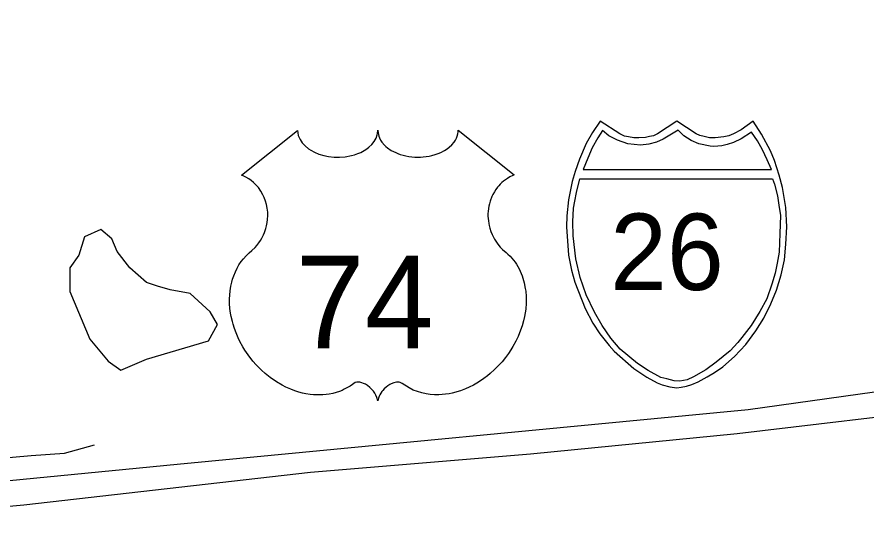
# Model space of a CAD drawing. Extents: x 990631 to 1056237, y 535999 to 585651.
# Drawn here: x 1010994 to 1012942, y 561149 to 562324 of the extents above; entities that cross this region are included whole.
import ezdxf

# ---------------------------------------------------------------- set-up
doc = ezdxf.new("R2010")
doc.units = 0
for name, color, linetype in [('Exist Hydrographic Pond Over 1500 Sq Ft', 7, 'Continuous'), ('Exist Road Non-System Type 51', 7, 'Continuous'), ('Exist Road Primary Interstate Divided Center Attributed', 7, 'Continuous'), ('Exist Road Primary Interstate Shield CELL', 7, 'Continuous'), ('Exist Road Primary Interstate Shield Number Label', 7, 'Continuous'), ('Exist Road Primary US Shield CELL', 7, 'Continuous'), ('Exist Road Primary US Shield Number Label', 7, 'Continuous')]:
    doc.layers.add(name, color=color, linetype=linetype)

msp = doc.modelspace()

# ---------------------------------------------------------------- linework, layer by layer
at = {"layer": 'Exist Hydrographic Pond Over 1500 Sq Ft'}
msp.add_lwpolyline([(1011185.6, 561837.1), (1011148, 561820.4), (1011135.4, 561778.6), (1011114.5, 561749.3), (1011114.5, 561694.9), (1011160.5, 561586.2), (1011202.3, 561536), (1011231.6, 561515.1), (1011290.1, 561540.2), (1011432.2, 561582), (1011453.1, 561619.6), (1011436.4, 561648.9), (1011390.4, 561690.7), (1011344.4, 561699.1), (1011315.2, 561707.5), (1011290.1, 561715.8), (1011252.5, 561749.3), (1011223.2, 561786.9), (1011210.7, 561816.2)], close=True, dxfattribs=at)
at = {"layer": 'Exist Road Non-System Type 51'}
msp.add_lwpolyline([(1009758.3, 561829.8), (1009811.2, 561797.9), (1009903.4, 561746.8), (1010015.3, 561681.1), (1010124.8, 561601.5), (1010221.6, 561504.1), (1010305, 561421.2), (1010357.5, 561379.5), (1010391, 561362.5), (1010432.5, 561347), (1010500, 561330.6), (1010619.6, 561318.6), (1010765.4, 561307.9), (1010905.5, 561309.1), (1011025.9, 561319.2), (1011102.2, 561324.7), (1011170.9, 561344.3)], dxfattribs=at)
at = {"layer": 'Exist Road Primary Interstate Divided Center Attributed'}
for points in [[(1015506.3, 562324), (1014607.5, 561942.1), (1014031.5, 561667.4), (1013935.1, 561632.5), (1013652.1, 561575.3), (1013496.8, 561541.7), (1013177.7, 561495.5), (1012669.8, 561424.2), (1011360.6, 561298.9), (1010137, 561179.8), (1009953.5, 561170.4), (1009711.1, 561180.1), (1009453.8, 561205.2), (1009321.2, 561224), (1009195.3, 561253.5), (1008920.7, 561333.9), (1008789.5, 561384.8), (1008509.5, 561509.4), (1008004.5, 561806.9)], [(1015506.3, 562324), (1014607.5, 561942.1), (1014031.5, 561667.4), (1013935.1, 561632.5), (1013652.1, 561575.3), (1013496.8, 561541.7), (1013177.7, 561495.5), (1012669.8, 561424.2), (1011360.6, 561298.9), (1010137, 561179.8), (1009953.5, 561170.4), (1009711.1, 561180.1), (1009453.8, 561205.2), (1009321.2, 561224), (1009195.3, 561253.5), (1008920.7, 561333.9), (1008789.5, 561384.8), (1008509.5, 561509.4), (1008004.5, 561806.9)], [(1010363.4, 561148.9), (1011009, 561206.6), (1011666.5, 561281.5), (1012170.2, 561323.4), (1012644.6, 561369.6), (1013148.1, 561429.6), (1013412.8, 561474.6), (1013618.3, 561512.6), (1013797.6, 561550.2), (1013924.1, 561571.6), (1014066.9, 561627.1), (1014302.1, 561731.7), (1014687.9, 561913.9), (1015077.7, 562080.1)], [(1010363.4, 561148.9), (1011009, 561206.6), (1011666.5, 561281.5), (1012170.2, 561323.4), (1012644.6, 561369.6), (1013148.1, 561429.6), (1013412.8, 561474.6), (1013618.3, 561512.6), (1013797.6, 561550.2), (1013924.1, 561571.6), (1014066.9, 561627.1), (1014302.1, 561731.7), (1014687.9, 561913.9), (1015077.7, 562080.1)]]:
    msp.add_lwpolyline(points, dxfattribs=at)
at = {"layer": 'Exist Road Primary Interstate Shield CELL'}
for points in [[(1012506.1, 561474.9), (1012515.6, 561475.8), (1012528.3, 561478.3), (1012540.7, 561482.3), (1012554.8, 561488.6), (1012575.6, 561500.1), (1012592.4, 561509.9), (1012611.7, 561522.9), (1012637.9, 561546.6), (1012663.9, 561574.1), (1012686.9, 561605.1), (1012705.2, 561634.1), (1012721.2, 561667.3), (1012734.7, 561698.2), (1012745.3, 561733.5), (1012752.4, 561767.7), (1012756, 561803.4), (1012758.3, 561843), (1012755.6, 561887.6), (1012747.9, 561933.1), (1012740.6, 561961.5), (1012729.6, 561995.4), (1012720.6, 562017.1), (1012699.8, 562055.5), (1012681, 562085.1), (1012653.8, 562065.9), (1012636, 562056.5), (1012625.2, 562051.6), (1012614, 562049.5), (1012593.5, 562047), (1012580.7, 562047.5), (1012568.7, 562050.3), (1012558.6, 562052.4), (1012550.3, 562056.5), (1012506.1, 562085.1), (1012461.8, 562056.5), (1012452.5, 562052.2), (1012443, 562050.3), (1012433.9, 562047.7), (1012418.8, 562047), (1012407.2, 562047.3), (1012395.3, 562049.5), (1012385.9, 562051.4), (1012375.4, 562056.5), (1012330.3, 562085.1), (1012312.6, 562059.4), (1012298.1, 562034), (1012282.8, 561998.1), (1012273.2, 561970.2), (1012266.4, 561947.4), (1012258, 561905.4), (1012253.7, 561868.8), (1012253, 561843), (1012257.7, 561778.5), (1012264.8, 561744.1), (1012272, 561716.4), (1012295.9, 561656.3), (1012313.8, 561622.7), (1012329.2, 561598.5), (1012350.8, 561571.4), (1012362.5, 561558.4), (1012407.3, 561519.2), (1012437.2, 561498.8), (1012461.1, 561485.9), (1012472.4, 561481.6), (1012489.9, 561476.7)], [(1012506.1, 561474.9), (1012515.6, 561475.8), (1012528.3, 561478.3), (1012540.7, 561482.3), (1012554.8, 561488.6), (1012575.6, 561500.1), (1012592.4, 561509.9), (1012611.7, 561522.9), (1012637.9, 561546.6), (1012663.9, 561574.1), (1012686.9, 561605.1), (1012705.2, 561634.1), (1012721.2, 561667.3), (1012734.7, 561698.2), (1012745.3, 561733.5), (1012752.4, 561767.7), (1012756, 561803.4), (1012758.3, 561843), (1012755.6, 561887.6), (1012747.9, 561933.1), (1012740.6, 561961.5), (1012729.6, 561995.4), (1012720.6, 562017.1), (1012699.8, 562055.5), (1012681, 562085.1), (1012653.8, 562065.9), (1012636, 562056.5), (1012625.2, 562051.6), (1012614, 562049.5), (1012593.5, 562047), (1012580.7, 562047.5), (1012568.7, 562050.3), (1012558.6, 562052.4), (1012550.3, 562056.5), (1012506.1, 562085.1), (1012461.8, 562056.5), (1012452.5, 562052.2), (1012443, 562050.3), (1012433.9, 562047.7), (1012418.8, 562047), (1012407.2, 562047.3), (1012395.3, 562049.5), (1012385.9, 562051.4), (1012375.4, 562056.5), (1012330.3, 562085.1), (1012312.6, 562059.4), (1012298.1, 562034), (1012282.8, 561998.1), (1012273.2, 561970.2), (1012266.4, 561947.4), (1012258, 561905.4), (1012253.7, 561868.8), (1012253, 561843), (1012257.7, 561778.5), (1012264.8, 561744.1), (1012272, 561716.4), (1012295.9, 561656.3), (1012313.8, 561622.7), (1012329.2, 561598.5), (1012350.8, 561571.4), (1012362.5, 561558.4), (1012407.3, 561519.2), (1012437.2, 561498.8), (1012461.1, 561485.9), (1012472.4, 561481.6), (1012489.9, 561476.7)], [(1012335.7, 562064.4), (1012324.7, 562047.5), (1012312, 562024.6), (1012301.9, 562000.9), (1012291.5, 561974.8), (1012723.1, 561974.6), (1012713, 561997), (1012702.3, 562019.6), (1012691, 562040.1), (1012677.3, 562060), (1012653.1, 562044.8), (1012635.5, 562036.5), (1012621.3, 562031.6), (1012609.3, 562028.9), (1012590.7, 562027.4), (1012582.4, 562027.9), (1012556.5, 562033.8), (1012538.9, 562040.9), (1012522.2, 562052.1), (1012508.7, 562064.8), (1012474.5, 562044.1), (1012459.3, 562037.4), (1012441.9, 562033), (1012422.8, 562030.6), (1012393.4, 562033.8), (1012370.3, 562041.7), (1012350.4, 562052.1)], [(1012335.7, 562064.4), (1012324.7, 562047.5), (1012312, 562024.6), (1012301.9, 562000.9), (1012291.5, 561974.8), (1012723.1, 561974.6), (1012713, 561997), (1012702.3, 562019.6), (1012691, 562040.1), (1012677.3, 562060), (1012653.1, 562044.8), (1012635.5, 562036.5), (1012621.3, 562031.6), (1012609.3, 562028.9), (1012590.7, 562027.4), (1012582.4, 562027.9), (1012556.5, 562033.8), (1012538.9, 562040.9), (1012522.2, 562052.1), (1012508.7, 562064.8), (1012474.5, 562044.1), (1012459.3, 562037.4), (1012441.9, 562033), (1012422.8, 562030.6), (1012393.4, 562033.8), (1012370.3, 562041.7), (1012350.4, 562052.1)], [(1012725.6, 561953.3), (1012730.2, 561941.1), (1012736.6, 561914.1), (1012739.9, 561893.3), (1012743.4, 561869.3), (1012742.2, 561828.1), (1012740.2, 561785.5), (1012736.3, 561760.3), (1012731, 561737.4), (1012723.9, 561711.9), (1012712.3, 561678.1), (1012696.4, 561649.5), (1012676.6, 561617.6), (1012655.1, 561589.8), (1012645.8, 561578.2), (1012628, 561559.5), (1012595.8, 561533.7), (1012572.3, 561516.1), (1012544.1, 561499.4), (1012529.8, 561493.1), (1012513.2, 561489.6), (1012499.5, 561490.6), (1012482.8, 561495), (1012469.4, 561498.6), (1012439.9, 561514.6), (1012416.1, 561530.5), (1012376.3, 561563.1), (1012354.9, 561588.2), (1012334.8, 561617.6), (1012317, 561647.7), (1012297.9, 561687.4), (1012284.4, 561727.3), (1012274.6, 561770.4), (1012268, 561823), (1012267.3, 561855.1), (1012269.3, 561885.9), (1012272.2, 561902.1), (1012276.1, 561922.1), (1012284, 561953.1)], [(1012725.6, 561953.3), (1012730.2, 561941.1), (1012736.6, 561914.1), (1012739.9, 561893.3), (1012743.4, 561869.3), (1012742.2, 561828.1), (1012740.2, 561785.5), (1012736.3, 561760.3), (1012731, 561737.4), (1012723.9, 561711.9), (1012712.3, 561678.1), (1012696.4, 561649.5), (1012676.6, 561617.6), (1012655.1, 561589.8), (1012645.8, 561578.2), (1012628, 561559.5), (1012595.8, 561533.7), (1012572.3, 561516.1), (1012544.1, 561499.4), (1012529.8, 561493.1), (1012513.2, 561489.6), (1012499.5, 561490.6), (1012482.8, 561495), (1012469.4, 561498.6), (1012439.9, 561514.6), (1012416.1, 561530.5), (1012376.3, 561563.1), (1012354.9, 561588.2), (1012334.8, 561617.6), (1012317, 561647.7), (1012297.9, 561687.4), (1012284.4, 561727.3), (1012274.6, 561770.4), (1012268, 561823), (1012267.3, 561855.1), (1012269.3, 561885.9), (1012272.2, 561902.1), (1012276.1, 561922.1), (1012284, 561953.1)]]:
    msp.add_lwpolyline(points, close=True, dxfattribs=at)
at = {"layer": 'Exist Road Primary US Shield CELL'}
msp.add_lwpolyline([(1011636.7, 562064.3), (1011637, 562059), (1011638.3, 562052.7), (1011639.3, 562049.4), (1011642.3, 562043.2), (1011647.1, 562035.8), (1011653.9, 562028.6), (1011661.6, 562022.3), (1011666.7, 562019), (1011675.5, 562014.3), (1011685.5, 562010.1), (1011696.6, 562006.9), (1011707.9, 562004.6), (1011720.3, 562003.2), (1011732.5, 562003), (1011745.7, 562004), (1011760.3, 562006.8), (1011767, 562008.6), (1011774.6, 562011.1), (1011781.5, 562014), (1011789.2, 562018.1), (1011795.4, 562022.1), (1011800.2, 562025.6), (1011807, 562032.1), (1011812.5, 562038.9), (1011814.7, 562042.7), (1011816.7, 562046.3), (1011819.4, 562054.1), (1011820.2, 562057.5), (1011820.7, 562064.6), (1011821.1, 562058.6), (1011821.8, 562054.9), (1011822.7, 562051.3), (1011824.3, 562047.4), (1011827, 562041.9), (1011830, 562037.3), (1011835.8, 562030.6), (1011839.3, 562027.2), (1011842.6, 562024.6), (1011851.3, 562018.6), (1011861.6, 562013.4), (1011866.6, 562011.2), (1011871.7, 562009.4), (1011878.3, 562007.4), (1011885, 562005.8), (1011891.7, 562004.7), (1011898.5, 562003.7), (1011905.5, 562003.2), (1011911.2, 562003), (1011918.2, 562003.1), (1011924.7, 562003.5), (1011931.3, 562004.2), (1011938.6, 562005.4), (1011944.4, 562006.7), (1011952.2, 562008.8), (1011959.1, 562011.3), (1011965.3, 562013.9), (1011973.3, 562018.1), (1011979.7, 562022.2), (1011984.4, 562026), (1011990.1, 562031.1), (1011995.4, 562037.3), (1011998.5, 562041.8), (1012000.7, 562046.4), (1012002.7, 562051.3), (1012004, 562056.4), (1012004.6, 562060.9), (1012004.7, 562064.7), (1012133.3, 561962.3), (1012130.3, 561961.1), (1012123.3, 561957.7), (1012117.8, 561954.4), (1012108.9, 561948.2), (1012105.1, 561944.8), (1012101.3, 561941.2), (1012097.8, 561937.4), (1012094.8, 561933.9), (1012091, 561928.7), (1012087.7, 561923.5), (1012084.4, 561917.8), (1012082, 561912.9), (1012078.1, 561902.5), (1012076.2, 561896), (1012075, 561890.5), (1012073.4, 561879), (1012073.1, 561873.5), (1012073.1, 561868.1), (1012073.4, 561862.4), (1012073.9, 561857), (1012074.9, 561851.3), (1012075.8, 561846.2), (1012077.4, 561840.1), (1012079.7, 561832.9), (1012082.5, 561826), (1012088.4, 561814.9), (1012095.9, 561803.5), (1012101.3, 561797.1), (1012106.6, 561791.6), (1012114.6, 561784.9), (1012118.9, 561781.1), (1012123.8, 561776.2), (1012131.8, 561766.8), (1012135.1, 561762.4), (1012138.4, 561757.5), (1012141.5, 561752.4), (1012144.5, 561746.9), (1012146.9, 561742.1), (1012151.4, 561731.1), (1012154.7, 561720.4), (1012156.3, 561714.8), (1012158.7, 561702.2), (1012159.6, 561695.9), (1012160.6, 561683.6), (1012160.6, 561668.7), (1012159.5, 561654.6), (1012156.8, 561638.1), (1012154.6, 561628.2), (1012151.2, 561616.8), (1012148, 561606.8), (1012142.1, 561592.1), (1012136.9, 561581.5), (1012130.1, 561569), (1012125.5, 561561.5), (1012120.1, 561553.5), (1012113.3, 561544.2), (1012105.4, 561534.3), (1012095.9, 561523.9), (1012088.3, 561516.2), (1012078.2, 561507.3), (1012072.2, 561502.2), (1012063.5, 561495.7), (1012051.7, 561487.8), (1012040, 561481), (1012030, 561476), (1012021.2, 561472.2), (1012009.8, 561467.8), (1011990.8, 561462.6), (1011983.9, 561461.1), (1011975.7, 561459.9), (1011968, 561459.2), (1011960.6, 561458.7), (1011950.6, 561458.7), (1011940.6, 561459.5), (1011931.2, 561460.8), (1011921.4, 561462.9), (1011911.2, 561465.9), (1011901.8, 561469.6), (1011892.4, 561474.2), (1011876.5, 561484.2), (1011871.9, 561486.7), (1011869.3, 561487.4), (1011863.2, 561487.7), (1011857.4, 561486.4), (1011851.5, 561484.1), (1011847.9, 561482.2), (1011843.2, 561479.1), (1011839.5, 561476.2), (1011835.1, 561472), (1011832.1, 561468.5), (1011829.8, 561465.8), (1011825.3, 561458.7), (1011823.7, 561455.4), (1011822, 561451), (1011820.6, 561444.7), (1011818.5, 561452.7), (1011816.2, 561458), (1011813.4, 561462.6), (1011810.6, 561466.6), (1011806.1, 561471.8), (1011802.1, 561475.7), (1011797.2, 561479.6), (1011792.1, 561482.7), (1011787.9, 561484.8), (1011784.1, 561486.3), (1011779.5, 561487.4), (1011775.7, 561487.7), (1011772.6, 561487.7), (1011768.3, 561486.7), (1011762.5, 561482.5), (1011757, 561478.7), (1011751, 561475), (1011743.8, 561471.2), (1011738.6, 561468.7), (1011732.4, 561466.3), (1011725.1, 561463.9), (1011717.2, 561461.8), (1011709.1, 561460.2), (1011701.9, 561459.1), (1011694.2, 561458.4), (1011687.3, 561458.2), (1011680.1, 561458.3), (1011673.4, 561458.8), (1011665.5, 561459.5), (1011655.8, 561460.9), (1011647.8, 561462.7), (1011639.3, 561465), (1011630.5, 561467.7), (1011621.2, 561471.3), (1011609.5, 561476.4), (1011601.4, 561480.6), (1011588.5, 561488), (1011573.5, 561498.4), (1011562.1, 561507.6), (1011553.8, 561515.1), (1011541.6, 561527.6), (1011534.4, 561535.7), (1011523.1, 561550.3), (1011515.9, 561560.8), (1011511.3, 561568.6), (1011504.4, 561581), (1011500.7, 561588.9), (1011495.8, 561600.3), (1011492, 561610.7), (1011488.8, 561620.6), (1011487.1, 561626.9), (1011484.6, 561637.9), (1011483.2, 561645.7), (1011481.7, 561656.4), (1011480.9, 561667.7), (1011480.8, 561678.2), (1011481, 561686.8), (1011482, 561696.9), (1011483.7, 561707.6), (1011485.8, 561716.8), (1011487.6, 561723.4), (1011490.4, 561731.5), (1011494, 561740.4), (1011498.2, 561748.9), (1011502.3, 561756), (1011507.4, 561763.6), (1011512.4, 561770), (1011519, 561777.2), (1011525.8, 561783.7), (1011532.1, 561788.8), (1011539.5, 561796.1), (1011543.4, 561800.5), (1011548.1, 561806.6), (1011551.8, 561812.3), (1011554.7, 561817.4), (1011558.7, 561825), (1011561, 561830.6), (1011564, 561839.2), (1011565.4, 561845.3), (1011567, 561853.2), (1011568, 561860.5), (1011568.3, 561869.7), (1011568.1, 561877.3), (1011567.1, 561886.2), (1011565.4, 561894.7), (1011563.4, 561902.2), (1011560.2, 561910.7), (1011557.3, 561916.9), (1011552.4, 561925.3), (1011546.9, 561933.2), (1011541.3, 561939.6), (1011535.6, 561945.3), (1011530.1, 561949.5), (1011524.9, 561953.2), (1011518.4, 561957.2), (1011512.1, 561960.3), (1011508.1, 561961.9)], close=True, dxfattribs=at)
msp.add_lwpolyline([(1011636.7, 562064.3), (1011637, 562059), (1011638.3, 562052.7), (1011639.3, 562049.4), (1011642.3, 562043.2), (1011647.1, 562035.8), (1011653.9, 562028.6), (1011661.6, 562022.3), (1011666.7, 562019), (1011675.5, 562014.3), (1011685.5, 562010.1), (1011696.6, 562006.9), (1011707.9, 562004.6), (1011720.3, 562003.2), (1011732.5, 562003), (1011745.7, 562004), (1011760.3, 562006.8), (1011767, 562008.6), (1011774.6, 562011.1), (1011781.5, 562014), (1011789.2, 562018.1), (1011795.4, 562022.1), (1011800.2, 562025.6), (1011807, 562032.1), (1011812.5, 562038.9), (1011814.7, 562042.7), (1011816.7, 562046.3), (1011819.4, 562054.1), (1011820.2, 562057.5), (1011820.7, 562064.6), (1011821.1, 562058.6), (1011821.8, 562054.9), (1011822.7, 562051.3), (1011824.3, 562047.4), (1011827, 562041.9), (1011830, 562037.3), (1011835.8, 562030.6), (1011839.3, 562027.2), (1011842.6, 562024.6), (1011851.3, 562018.6), (1011861.6, 562013.4), (1011866.6, 562011.2), (1011871.7, 562009.4), (1011878.3, 562007.4), (1011885, 562005.8), (1011891.7, 562004.7), (1011898.5, 562003.7), (1011905.5, 562003.2), (1011911.2, 562003), (1011918.2, 562003.1), (1011924.7, 562003.5), (1011931.3, 562004.2), (1011938.6, 562005.4), (1011944.4, 562006.7), (1011952.2, 562008.8), (1011959.1, 562011.3), (1011965.3, 562013.9), (1011973.3, 562018.1), (1011979.7, 562022.2), (1011984.4, 562026), (1011990.1, 562031.1), (1011995.4, 562037.3), (1011998.5, 562041.8), (1012000.7, 562046.4), (1012002.7, 562051.3), (1012004, 562056.4), (1012004.6, 562060.9), (1012004.7, 562064.7), (1012133.3, 561962.3), (1012130.3, 561961.1), (1012123.3, 561957.7), (1012117.8, 561954.4), (1012108.9, 561948.2), (1012105.1, 561944.8), (1012101.3, 561941.2), (1012097.8, 561937.4), (1012094.8, 561933.9), (1012091, 561928.7), (1012087.7, 561923.5), (1012084.4, 561917.8), (1012082, 561912.9), (1012078.1, 561902.5), (1012076.2, 561896), (1012075, 561890.5), (1012073.4, 561879), (1012073.1, 561873.5), (1012073.1, 561868.1), (1012073.4, 561862.4), (1012073.9, 561857), (1012074.9, 561851.3), (1012075.8, 561846.2), (1012077.4, 561840.1), (1012079.7, 561832.9), (1012082.5, 561826), (1012088.4, 561814.9), (1012095.9, 561803.5), (1012101.3, 561797.1), (1012106.6, 561791.6), (1012114.6, 561784.9), (1012118.9, 561781.1), (1012123.8, 561776.2), (1012131.8, 561766.8), (1012135.1, 561762.4), (1012138.4, 561757.5), (1012141.5, 561752.4), (1012144.5, 561746.9), (1012146.9, 561742.1), (1012151.4, 561731.1), (1012154.7, 561720.4), (1012156.3, 561714.8), (1012158.7, 561702.2), (1012159.6, 561695.9), (1012160.6, 561683.6), (1012160.6, 561668.7), (1012159.5, 561654.6), (1012156.8, 561638.1), (1012154.6, 561628.2), (1012151.2, 561616.8), (1012148, 561606.8), (1012142.1, 561592.1), (1012136.9, 561581.5), (1012130.1, 561569), (1012125.5, 561561.5), (1012120.1, 561553.5), (1012113.3, 561544.2), (1012105.4, 561534.3), (1012095.9, 561523.9), (1012088.3, 561516.2), (1012078.2, 561507.3), (1012072.2, 561502.2), (1012063.5, 561495.7), (1012051.7, 561487.8), (1012040, 561481), (1012030, 561476), (1012021.2, 561472.2), (1012009.8, 561467.8), (1011990.8, 561462.6), (1011983.9, 561461.1), (1011975.7, 561459.9), (1011968, 561459.2), (1011960.6, 561458.7), (1011950.6, 561458.7), (1011940.6, 561459.5), (1011931.2, 561460.8), (1011921.4, 561462.9), (1011911.2, 561465.9), (1011901.8, 561469.6), (1011892.4, 561474.2), (1011876.5, 561484.2), (1011871.9, 561486.7), (1011869.3, 561487.4), (1011863.2, 561487.7), (1011857.4, 561486.4), (1011851.5, 561484.1), (1011847.9, 561482.2), (1011843.2, 561479.1), (1011839.5, 561476.2), (1011835.1, 561472), (1011832.1, 561468.5), (1011829.8, 561465.8), (1011825.3, 561458.7), (1011823.7, 561455.4), (1011822, 561451), (1011820.6, 561444.7), (1011818.5, 561452.7), (1011816.2, 561458), (1011813.4, 561462.6), (1011810.6, 561466.6), (1011806.1, 561471.8), (1011802.1, 561475.7), (1011797.2, 561479.6), (1011792.1, 561482.7), (1011787.9, 561484.8), (1011784.1, 561486.3), (1011779.5, 561487.4), (1011775.7, 561487.7), (1011772.6, 561487.7), (1011768.3, 561486.7), (1011762.5, 561482.5), (1011757, 561478.7), (1011751, 561475), (1011743.8, 561471.2), (1011738.6, 561468.7), (1011732.4, 561466.3), (1011725.1, 561463.9), (1011717.2, 561461.8), (1011709.1, 561460.2), (1011701.9, 561459.1), (1011694.2, 561458.4), (1011687.3, 561458.2), (1011680.1, 561458.3), (1011673.4, 561458.8), (1011665.5, 561459.5), (1011655.8, 561460.9), (1011647.8, 561462.7), (1011639.3, 561465), (1011630.5, 561467.7), (1011621.2, 561471.3), (1011609.5, 561476.4), (1011601.4, 561480.6), (1011588.5, 561488), (1011573.5, 561498.4), (1011562.1, 561507.6), (1011553.8, 561515.1), (1011541.6, 561527.6), (1011534.4, 561535.7), (1011523.1, 561550.3), (1011515.9, 561560.8), (1011511.3, 561568.6), (1011504.4, 561581), (1011500.7, 561588.9), (1011495.8, 561600.3), (1011492, 561610.7), (1011488.8, 561620.6), (1011487.1, 561626.9), (1011484.6, 561637.9), (1011483.2, 561645.7), (1011481.7, 561656.4), (1011480.9, 561667.7), (1011480.8, 561678.2), (1011481, 561686.8), (1011482, 561696.9), (1011483.7, 561707.6), (1011485.8, 561716.8), (1011487.6, 561723.4), (1011490.4, 561731.5), (1011494, 561740.4), (1011498.2, 561748.9), (1011502.3, 561756), (1011507.4, 561763.6), (1011512.4, 561770), (1011519, 561777.2), (1011525.8, 561783.7), (1011532.1, 561788.8), (1011539.5, 561796.1), (1011543.4, 561800.5), (1011548.1, 561806.6), (1011551.8, 561812.3), (1011554.7, 561817.4), (1011558.7, 561825), (1011561, 561830.6), (1011564, 561839.2), (1011565.4, 561845.3), (1011567, 561853.2), (1011568, 561860.5), (1011568.3, 561869.7), (1011568.1, 561877.3), (1011567.1, 561886.2), (1011565.4, 561894.7), (1011563.4, 561902.2), (1011560.2, 561910.7), (1011557.3, 561916.9), (1011552.4, 561925.3), (1011546.9, 561933.2), (1011541.3, 561939.6), (1011535.6, 561945.3), (1011530.1, 561949.5), (1011524.9, 561953.2), (1011518.4, 561957.2), (1011512.1, 561960.3), (1011508.1, 561961.9)], close=True, dxfattribs=at)

# ---------------------------------------------------------------- texts
at = {"layer": 'Exist Road Primary Interstate Shield Number Label'}
msp.add_text('26', height=175, dxfattribs=at).set_placement((1012353.2, 561698.7))
msp.add_text('26', height=175, dxfattribs=at).set_placement((1012353.2, 561698.7))
at = {"layer": 'Exist Road Primary US Shield Number Label'}
msp.add_text('74', height=212.5, dxfattribs=at).set_placement((1011632.4, 561565))
msp.add_text('74', height=212.5, dxfattribs=at).set_placement((1011632.4, 561565))

doc.saveas('drawing.dxf')
